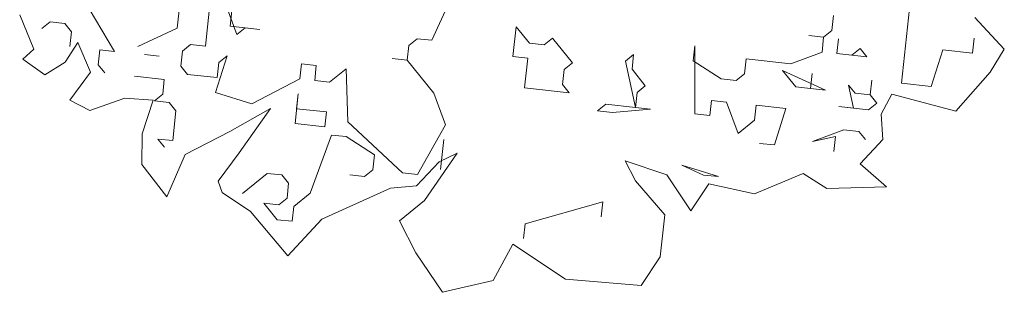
# Model space of a CAD drawing. Header units: metres. Extents: x -228 to 168, y -124 to 293.
# Tile 532 of 613: x 136.98 to 142.07, y 93.52 to 94.92. Entities that reach past the tile are written whole.
import ezdxf

# ---------------------------------------------------------------- set-up
doc = ezdxf.new("R2010")
doc.units = ezdxf.units.M
doc.header["$MEASUREMENT"] = 0
doc.layers.add('Bepflanzung.3 _ UMGEBUNG', color=7, linetype='Continuous')

msp = doc.modelspace()

# ---------------------------------------------------------------- linework, layer by layer
at = {"layer": 'Bepflanzung.3 _ UMGEBUNG', "color": 33, "linetype": 'Continuous', "lineweight": 18, "true_color": 0xa89c73}
for p, q in [((137.2763, 95.0918), (137.474, 94.7596)), ((137.798, 94.8804), (137.8145, 95.0341)), ((138.0877, 95.0437), (138.0713, 94.8899)), ((139.1133, 94.817), (139.2149, 95.0395)), ((137.9683, 95.0176), (137.9436, 94.787)), ((138.1056, 94.8474), (138.0452, 95.0094)), ((141.5805, 94.9802), (141.5393, 94.5957)), ((136.9838, 94.9477), (137.0575, 94.7708)), ((141.1796, 94.8676), (141.1879, 94.9445)), ((142.0705, 94.7707), (141.919, 94.9342)), ((137.1404, 94.912), (137.0978, 94.8777)), ((137.2173, 94.9038), (137.1404, 94.912)), ((137.2516, 94.8612), (137.2173, 94.9038)), ((137.5935, 94.7856), (137.798, 94.8804)), ((138.0713, 94.8899), (138.225, 94.8734)), ((138.1481, 94.8817), (138.1056, 94.8474)), ((138.225, 94.8734), (138.1481, 94.8817)), ((139.5321, 94.7332), (139.5486, 94.887)), ((139.5486, 94.887), (139.6172, 94.8019)), ((141.1371, 94.8333), (141.1796, 94.8676)), ((137.2434, 94.7843), (137.2516, 94.8612)), ((138.9939, 94.791), (139.0364, 94.8253)), ((139.0364, 94.8253), (139.1133, 94.817)), ((139.6941, 94.7936), (139.7366, 94.828)), ((139.7366, 94.828), (139.8396, 94.7003)), ((141.1371, 94.8333), (141.0602, 94.8415)), ((141.0602, 94.8415), (141.1371, 94.8333)), ((141.1288, 94.7564), (141.1371, 94.8333)), ((141.2057, 94.7482), (141.2139, 94.825)), ((141.2139, 94.825), (141.2057, 94.7482)), ((141.9059, 94.7508), (141.9142, 94.8277)), ((137.0575, 94.7708), (137.0008, 94.72)), ((137.2194, 94.7043), (137.2849, 94.8064)), ((137.2849, 94.8064), (137.3501, 94.6522)), ((137.3971, 94.7678), (137.3889, 94.6909)), ((137.474, 94.7596), (137.3971, 94.7678)), ((137.8667, 94.7952), (137.8241, 94.7609)), ((137.9436, 94.787), (137.8667, 94.7952)), ((138.9856, 94.7141), (138.9939, 94.791)), ((139.6172, 94.8019), (139.6941, 94.7936)), ((140.4712, 94.7881), (140.4629, 94.7112)), ((140.4725, 94.438), (140.4712, 94.7881)), ((141.2826, 94.7399), (141.3251, 94.7742)), ((141.3251, 94.7742), (141.3595, 94.7317)), ((141.6931, 94.5792), (141.7521, 94.7673)), ((141.7521, 94.7673), (141.9059, 94.7508)), ((141.9979, 94.6531), (142.0705, 94.7707)), ((137.0008, 94.72), (137.1143, 94.6393)), ((137.7047, 94.7348), (137.6278, 94.7431)), ((137.8241, 94.7609), (137.8159, 94.684)), ((138.0548, 94.7362), (137.9957, 94.5481)), ((138.0122, 94.7018), (138.0548, 94.7362)), ((138.9856, 94.7141), (138.9087, 94.7223)), ((138.9087, 94.7223), (138.9856, 94.7141)), ((139.6089, 94.725), (139.5321, 94.7332)), ((139.5925, 94.5712), (139.6089, 94.725)), ((140.1128, 94.7098), (140.1554, 94.7442)), ((140.1554, 94.7442), (140.1471, 94.6673)), ((140.7279, 94.6439), (140.7361, 94.7208)), ((140.7361, 94.7208), (140.9668, 94.696)), ((140.9668, 94.696), (141.1288, 94.7564)), ((141.3595, 94.7317), (141.2057, 94.7482)), ((141.2057, 94.7482), (141.2826, 94.7399)), ((137.1143, 94.6393), (137.2194, 94.7043)), ((137.3889, 94.6909), (137.4232, 94.6484)), ((137.8159, 94.684), (137.8502, 94.6415)), ((138.004, 94.625), (138.0122, 94.7018)), ((138.4309, 94.618), (138.4392, 94.6949)), ((138.4392, 94.6949), (138.5161, 94.6867)), ((138.5161, 94.6867), (138.5078, 94.6098)), ((138.5847, 94.6016), (138.6698, 94.6702)), ((138.6698, 94.6702), (138.6794, 94.397)), ((139.1229, 94.5438), (138.9856, 94.7141)), ((139.797, 94.6659), (139.7888, 94.5891)), ((139.8396, 94.7003), (139.797, 94.6659)), ((140.165, 94.4709), (140.1128, 94.7098)), ((140.1471, 94.6673), (140.2158, 94.5821)), ((140.4629, 94.7112), (140.6084, 94.6178)), ((137.3501, 94.6522), (137.2422, 94.5083)), ((137.7307, 94.6154), (137.577, 94.6319)), ((137.7225, 94.5385), (137.7307, 94.6154)), ((137.8502, 94.6415), (138.004, 94.625)), ((138.1838, 94.489), (138.4309, 94.618)), ((140.6084, 94.6178), (140.6853, 94.6096)), ((140.6853, 94.6096), (140.7279, 94.6439)), ((141.1466, 94.5601), (140.9242, 94.6617)), ((140.9242, 94.6617), (140.9929, 94.5766)), ((141.0698, 94.5683), (141.078, 94.6452)), ((141.078, 94.6452), (141.0698, 94.5683)), ((141.8198, 94.4523), (141.9979, 94.6531)), ((138.5078, 94.6098), (138.5847, 94.6016)), ((139.8231, 94.5465), (139.5925, 94.5712)), ((139.7888, 94.5891), (139.8231, 94.5465)), ((140.2158, 94.5821), (140.1732, 94.5478)), ((140.9929, 94.5766), (141.0698, 94.5683)), ((141.0698, 94.5683), (141.1466, 94.5601)), ((141.2922, 94.4667), (141.2661, 94.5861)), ((141.2661, 94.5861), (141.3004, 94.5436)), ((141.3773, 94.5353), (141.3855, 94.6122)), ((141.3855, 94.6122), (141.3773, 94.5353)), ((141.5393, 94.5957), (141.6931, 94.5792)), ((137.3461, 94.455), (137.5267, 94.5187)), ((137.5267, 94.5187), (137.6728, 94.5085)), ((137.6799, 94.5042), (137.7225, 94.5385)), ((137.9957, 94.5481), (138.1838, 94.489)), ((138.4062, 94.3874), (138.4227, 94.5412)), ((138.4227, 94.5412), (138.4144, 94.4643)), ((139.1833, 94.3818), (139.1229, 94.5438)), ((140.1732, 94.5478), (140.165, 94.4709)), ((141.3004, 94.5436), (141.3773, 94.5353)), ((141.3773, 94.5353), (141.4116, 94.4928)), ((141.4335, 94.4355), (141.4895, 94.5386)), ((141.4895, 94.5386), (141.8198, 94.4523)), ((137.2422, 94.5083), (137.3461, 94.455)), ((137.6728, 94.5085), (137.616, 94.3347)), ((137.7568, 94.4959), (137.6799, 94.5042)), ((137.7911, 94.4534), (137.7568, 94.4959)), ((138.0697, 94.346), (138.2788, 94.4653)), ((138.2788, 94.4653), (138.118, 94.2372)), ((138.4144, 94.4643), (138.5682, 94.4478)), ((139.9686, 94.4531), (140.0112, 94.4874)), ((140.0112, 94.4874), (140.165, 94.4709)), ((140.2419, 94.4627), (140.0455, 94.4449)), ((140.165, 94.4709), (140.2419, 94.4627)), ((140.5576, 94.5066), (140.5494, 94.4297)), ((140.6345, 94.4984), (140.5576, 94.5066)), ((140.6949, 94.3363), (140.6345, 94.4984)), ((140.7883, 94.4819), (140.78, 94.405)), ((140.9421, 94.4654), (140.7883, 94.4819)), ((140.883, 94.2773), (140.9421, 94.4654)), ((141.369, 94.4585), (141.2153, 94.4749)), ((141.2153, 94.4749), (141.2922, 94.4667)), ((141.4116, 94.4928), (141.369, 94.4585)), ((137.7746, 94.2996), (137.7911, 94.4534)), ((138.5682, 94.4478), (138.56, 94.3709)), ((140.0455, 94.4449), (139.9686, 94.4531)), ((140.5494, 94.4297), (140.4725, 94.438)), ((141.4433, 94.3058), (141.4335, 94.4355)), ((138.56, 94.3709), (138.4062, 94.3874)), ((138.6794, 94.397), (138.9622, 94.1333)), ((139.0391, 94.1251), (139.1833, 94.3818)), ((140.78, 94.405), (140.6949, 94.3363)), ((137.616, 94.3347), (137.6148, 94.1762)), ((137.7321, 94.2653), (137.6977, 94.3078)), ((137.6977, 94.3078), (137.7746, 94.2996)), ((137.8391, 94.2289), (138.0697, 94.346)), ((138.5943, 94.3283), (138.4844, 94.029)), ((138.6712, 94.3201), (138.5943, 94.3283)), ((138.8167, 94.2267), (138.6712, 94.3201)), ((141.0793, 94.2951), (141.2414, 94.3555)), ((141.1988, 94.3212), (141.0793, 94.2951)), ((141.1905, 94.2443), (141.1988, 94.3212)), ((141.2414, 94.3555), (141.3182, 94.3472)), ((141.3182, 94.3472), (141.3526, 94.3047)), ((139.1586, 94.1512), (139.175, 94.3049)), ((140.8061, 94.2855), (140.883, 94.2773)), ((141.3256, 94.18), (141.4433, 94.3058)), ((137.7434, 94.01), (137.8391, 94.2289)), ((138.118, 94.2372), (138.0096, 94.0907)), ((138.8084, 94.1498), (138.8167, 94.2267)), ((139.2431, 94.2343), (139.0752, 93.9906)), ((139.1511, 94.1896), (139.2431, 94.2343)), ((137.6148, 94.1762), (137.7434, 94.01)), ((139.0342, 94.0659), (139.1511, 94.1896)), ((140.1656, 94.0917), (140.1114, 94.1957)), ((140.1114, 94.1957), (140.3272, 94.1235)), ((140.5164, 94.1222), (140.4052, 94.173)), ((140.4052, 94.173), (140.5933, 94.1139)), ((141.4617, 94.0615), (141.3256, 94.18)), ((138.262, 94.1307), (138.1343, 94.0277)), ((138.3389, 94.1224), (138.262, 94.1307)), ((138.3732, 94.0799), (138.3389, 94.1224)), ((138.689, 94.1238), (138.7659, 94.1155)), ((138.7659, 94.1155), (138.8084, 94.1498)), ((138.9622, 94.1333), (139.0391, 94.1251)), ((140.3272, 94.1235), (140.451, 93.9372)), ((140.5933, 94.1139), (140.5164, 94.1222)), ((140.7802, 94.0258), (141.0312, 94.1297)), ((141.0312, 94.1297), (141.1536, 94.0533)), ((138.0096, 94.0907), (138.0301, 94.0314)), ((138.365, 94.003), (138.3732, 94.0799)), ((138.5439, 93.8948), (138.8989, 94.0548)), ((138.8989, 94.0548), (139.0342, 94.0659)), ((140.316, 93.9175), (140.1656, 94.0917)), ((140.451, 93.9372), (140.5443, 94.0764)), ((140.5443, 94.0764), (140.7802, 94.0258)), ((141.1536, 94.0533), (141.4617, 94.0615)), ((138.0301, 94.0314), (138.1758, 93.9349)), ((138.3224, 93.9686), (138.365, 94.003)), ((138.4844, 94.029), (138.3993, 93.9604)), ((138.3142, 93.8918), (138.2455, 93.9769)), ((138.2455, 93.9769), (138.3224, 93.9686)), ((138.3993, 93.9604), (138.391, 93.8835)), ((139.0752, 93.9906), (138.9465, 93.8854)), ((139.5951, 93.871), (139.996, 93.9836)), ((139.996, 93.9836), (139.9878, 93.9067)), ((138.1758, 93.9349), (138.3699, 93.7064)), ((140.292, 93.6997), (140.316, 93.9175)), ((138.391, 93.8835), (138.3142, 93.8918)), ((138.3699, 93.7064), (138.5439, 93.8948)), ((138.9465, 93.8854), (139.0304, 93.7202)), ((139.5869, 93.7941), (139.5951, 93.871)), ((139.4305, 93.5783), (139.5321, 93.7655)), ((139.5321, 93.7655), (139.8041, 93.5848)), ((139.0304, 93.7202), (139.1678, 93.5177)), ((140.1938, 93.5532), (140.292, 93.6997)), ((139.1678, 93.5177), (139.4305, 93.5783)), ((139.8041, 93.5848), (140.1938, 93.5532))]:
    msp.add_line(p, q, dxfattribs=at)

doc.saveas('drawing.dxf')
